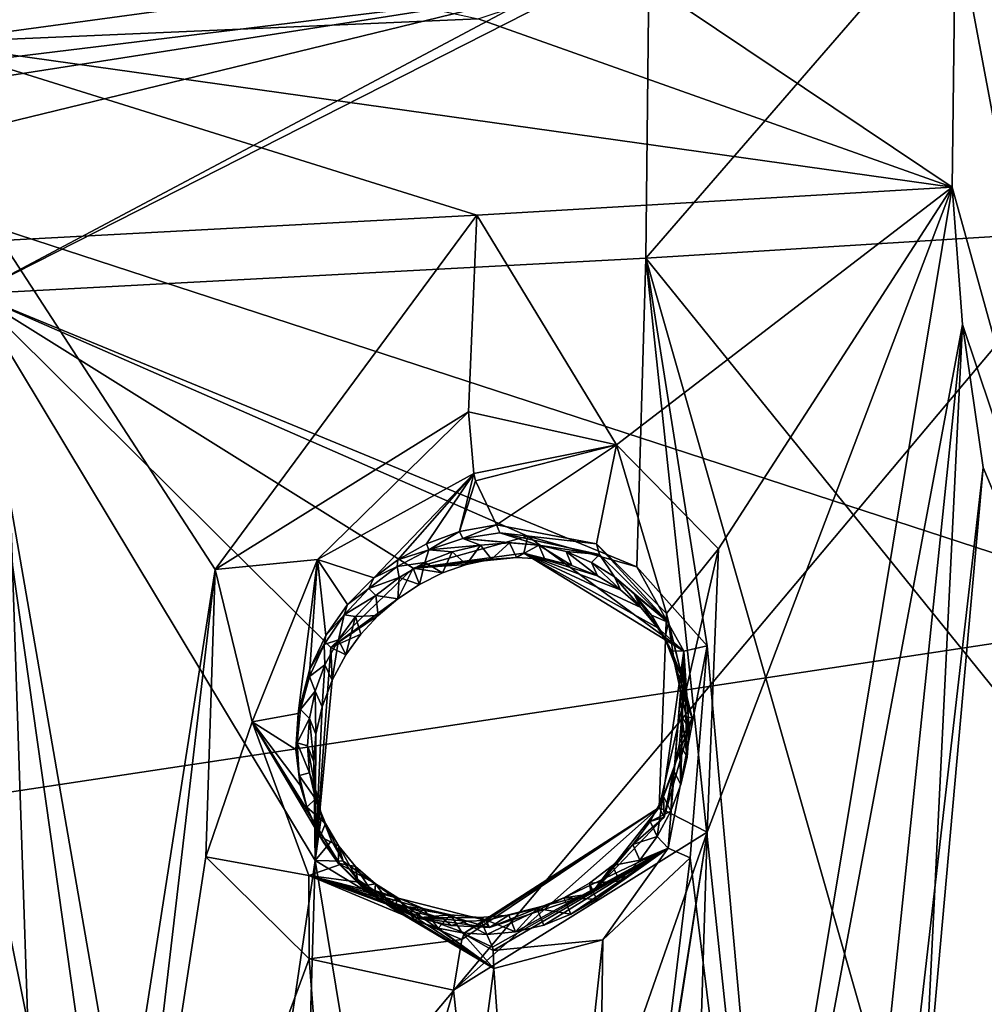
# Model space of a CAD drawing. Header units: millimetres. Extents: x -147 to 294, y -82 to 275.
# Tile 411 of 609: x 278 to 288, y 204 to 214. Entities that reach past the tile are written whole.
import ezdxf

# ---------------------------------------------------------------- set-up
doc = ezdxf.new("R2010")
doc.units = ezdxf.units.MM
doc.header["$LTSCALE"] = 67.506716
for name, color, linetype in [('1731', 7, 'CONTINUOUS'), ('1736', 7, 'CONTINUOUS'), ('1762', 7, 'CONTINUOUS'), ('1995', 7, 'CONTINUOUS'), ('2014', 7, 'CONTINUOUS'), ('2043', 7, 'CONTINUOUS'), ('2099', 7, 'CONTINUOUS'), ('2172', 7, 'CONTINUOUS'), ('2756', 7, 'CONTINUOUS'), ('2757', 7, 'CONTINUOUS'), ('2758', 7, 'CONTINUOUS'), ('2759', 7, 'CONTINUOUS'), ('2760', 7, 'CONTINUOUS'), ('2761', 7, 'CONTINUOUS'), ('2762', 7, 'CONTINUOUS'), ('2763', 7, 'CONTINUOUS'), ('2764', 7, 'CONTINUOUS'), ('601', 7, 'CONTINUOUS'), ('755', 7, 'CONTINUOUS'), ('871', 7, 'CONTINUOUS')]:
    doc.layers.add(name, color=color, linetype=linetype)

msp = doc.modelspace()

# ---------------------------------------------------------------- linework, layer by layer
at = {"layer": '1731', "linetype": 'CONTINUOUS'}
for points in [[(287.683, 215.579, -24.07), (288.062, 218.73, -23.5), (289.424, 206.298, -27.007), (287.683, 215.579, -24.07)], [(287.645, 212.72, -24.733), (287.683, 215.579, -24.07), (289.424, 206.298, -27.007), (287.645, 212.72, -24.733)], [(287.757, 211.271, -25.129), (287.645, 212.72, -24.733), (289.424, 206.298, -27.007), (287.757, 211.271, -25.129)], [(287.975, 209.76, -25.588), (287.757, 211.271, -25.129), (289.424, 206.298, -27.007), (287.975, 209.76, -25.588)], [(286.636, 198.11, -28.45), (287.975, 209.76, -25.588), (289.424, 206.298, -27.007), (286.636, 198.11, -28.45)], [(286.527, 189.848, -31.141), (286.636, 198.11, -28.45), (289.424, 206.298, -27.007), (286.527, 189.848, -31.141)]]:
    msp.add_3dface(points, dxfattribs=at)
at = {"layer": '1736', "linetype": 'CONTINUOUS'}
for points in [[(286.527, 189.848, -31.141), (289.424, 206.298, -27.007), (289.294, 204.309, -26.96), (286.527, 189.848, -31.141)], [(285.635, 185.973, -30.933), (286.527, 189.848, -31.141), (289.294, 204.309, -26.96), (285.635, 185.973, -30.933)]]:
    msp.add_3dface(points, dxfattribs=at)
at = {"layer": '1762', "linetype": 'CONTINUOUS'}
for points in [[(291.584, 212.735, -25.199), (287.245, 184.849, -31.37), (285.877, 181.472, -32.029), (291.584, 212.735, -25.199)], [(291.584, 212.735, -25.199), (285.877, 181.472, -32.029), (289.294, 204.309, -26.96), (291.584, 212.735, -25.199)], [(291.584, 212.735, -25.199), (291.125, 203.972, -27.233), (287.245, 184.849, -31.37), (291.584, 212.735, -25.199)], [(285.877, 181.472, -32.029), (284.125, 178.263, -32.607), (289.294, 204.309, -26.96), (285.877, 181.472, -32.029)], [(284.125, 178.263, -32.607), (285.635, 185.973, -30.933), (289.294, 204.309, -26.96), (284.125, 178.263, -32.607)]]:
    msp.add_3dface(points, dxfattribs=at)
at = {"layer": '1995', "linetype": 'CONTINUOUS'}
for points in [[(291.054, 203.749, -25.813), (291.505, 212.412, -23.8), (284.411, 211.971, -21.179), (291.054, 203.749, -25.813)], [(284.411, 211.971, -21.179), (277.314, 211.593, -18.824), (284.315, 208.708, -21.948), (284.411, 211.971, -21.179)], [(285.057, 207.873, -22.43), (284.411, 211.971, -21.179), (284.315, 208.708, -21.948), (285.057, 207.873, -22.43)], [(286.281, 194.331, -26.597), (289.587, 193.845, -28.015), (284.411, 211.971, -21.179), (286.281, 194.331, -26.597)], [(289.587, 193.845, -28.015), (291.054, 203.749, -25.813), (284.411, 211.971, -21.179), (289.587, 193.845, -28.015)], [(286.281, 194.331, -26.597), (284.411, 211.971, -21.179), (285.057, 207.873, -22.43), (286.281, 194.331, -26.597)], [(276.65, 209.993, -19.001), (279.631, 195.209, -23.962), (277.314, 211.593, -18.824), (276.65, 209.993, -19.001)], [(279.631, 195.209, -23.962), (279.74, 197.611, -23.308), (277.314, 211.593, -18.824), (279.631, 195.209, -23.962)], [(277.314, 211.593, -18.824), (279.74, 197.611, -23.308), (280.919, 205.605, -21.536), (277.314, 211.593, -18.824)], [(284.315, 208.708, -21.948), (277.314, 211.593, -18.824), (283.164, 209.033, -21.451), (284.315, 208.708, -21.948)], [(283.164, 209.033, -21.451), (277.314, 211.593, -18.824), (281.952, 208.695, -21.107), (283.164, 209.033, -21.451)], [(281.952, 208.695, -21.107), (277.314, 211.593, -18.824), (281.083, 207.856, -21.015), (281.952, 208.695, -21.107)], [(281.083, 207.856, -21.015), (277.314, 211.593, -18.824), (280.919, 205.605, -21.536), (281.083, 207.856, -21.015)], [(279.631, 195.209, -23.962), (276.65, 209.993, -19.001), (276.099, 201.957, -20.903), (279.631, 195.209, -23.962)], [(284.879, 205.632, -22.94), (286.281, 194.331, -26.597), (285.057, 207.873, -22.43), (284.879, 205.632, -22.94)], [(279.74, 197.611, -23.308), (280.708, 198.492, -23.389), (280.919, 205.605, -21.536), (279.74, 197.611, -23.308)], [(280.708, 198.492, -23.389), (282.044, 198.749, -23.782), (280.919, 205.605, -21.536), (280.708, 198.492, -23.389)], [(282.044, 198.749, -23.782), (282.804, 204.462, -22.496), (280.919, 205.605, -21.536), (282.044, 198.749, -23.782)], [(283.851, 197.162, -24.878), (286.281, 194.331, -26.597), (284.879, 205.632, -22.94), (283.851, 197.162, -24.878)], [(283.958, 204.768, -22.83), (283.851, 197.162, -24.878), (284.879, 205.632, -22.94), (283.958, 204.768, -22.83)], [(282.804, 204.462, -22.496), (283.246, 198.216, -24.359), (283.958, 204.768, -22.83), (282.804, 204.462, -22.496)], [(283.246, 198.216, -24.359), (283.851, 197.162, -24.878), (283.958, 204.768, -22.83), (283.246, 198.216, -24.359)], [(282.044, 198.749, -23.782), (283.246, 198.216, -24.359), (282.804, 204.462, -22.496), (282.044, 198.749, -23.782)]]:
    msp.add_3dface(points, dxfattribs=at)
at = {"layer": '2014', "linetype": 'CONTINUOUS'}
for points in [[(282.626, 212.424, -22.932), (287.645, 212.72, -24.733), (284.101, 209.998, -24.063), (282.626, 212.424, -22.932)], [(284.101, 209.998, -24.063), (287.645, 212.72, -24.733), (285.179, 208.9, -24.737), (284.101, 209.998, -24.063)], [(287.645, 212.72, -24.733), (287.757, 211.271, -25.129), (284.72, 195.055, -28.347), (287.645, 212.72, -24.733)], [(287.645, 212.72, -24.733), (284.72, 195.055, -28.347), (285.058, 205.904, -25.46), (287.645, 212.72, -24.733)], [(285.179, 208.9, -24.737), (287.645, 212.72, -24.733), (285.058, 205.904, -25.46), (285.179, 208.9, -24.737)], [(277.607, 212.159, -21.267), (282.626, 212.424, -22.932), (279.861, 208.68, -22.887), (277.607, 212.159, -21.267)], [(282.626, 212.424, -22.932), (282.539, 210.348, -23.409), (279.861, 208.68, -22.887), (282.626, 212.424, -22.932)], [(282.539, 210.348, -23.409), (282.626, 212.424, -22.932), (284.101, 209.998, -24.063), (282.539, 210.348, -23.409)], [(277.607, 212.159, -21.267), (278.102, 197.39, -25.333), (276.11, 200.275, -23.864), (277.607, 212.159, -21.267)], [(278.102, 197.39, -25.333), (277.607, 212.159, -21.267), (279.861, 208.68, -22.887), (278.102, 197.39, -25.333)], [(287.757, 211.271, -25.129), (286.055, 194.864, -28.906), (284.72, 195.055, -28.347), (287.757, 211.271, -25.129)], [(286.055, 194.864, -28.906), (287.757, 211.271, -25.129), (287.328, 202.562, -27.208), (286.055, 194.864, -28.906)], [(287.757, 211.271, -25.129), (287.975, 209.76, -25.588), (287.328, 202.562, -27.208), (287.757, 211.271, -25.129)], [(278.699, 198.736, -25.15), (278.102, 197.39, -25.333), (279.861, 208.68, -22.887), (278.699, 198.736, -25.15)], [(279.763, 205.643, -23.633), (278.699, 198.736, -25.15), (279.861, 208.68, -22.887), (279.763, 205.643, -23.633)], [(285.058, 205.904, -25.46), (282.88, 199.686, -26.343), (282.381, 204.233, -24.922), (285.058, 205.904, -25.46)], [(283.914, 198.487, -27.057), (282.88, 199.686, -26.343), (285.058, 205.904, -25.46), (283.914, 198.487, -27.057)], [(284.72, 195.055, -28.347), (283.385, 195.241, -27.802), (285.058, 205.904, -25.46), (284.72, 195.055, -28.347)], [(283.385, 195.241, -27.802), (283.914, 198.487, -27.057), (285.058, 205.904, -25.46), (283.385, 195.241, -27.802)], [(280.854, 204.565, -24.294), (278.699, 198.736, -25.15), (279.763, 205.643, -23.633), (280.854, 204.565, -24.294)], [(281.193, 200.105, -25.625), (278.699, 198.736, -25.15), (280.854, 204.565, -24.294), (281.193, 200.105, -25.625)], [(282.381, 204.233, -24.922), (281.193, 200.105, -25.625), (280.854, 204.565, -24.294), (282.381, 204.233, -24.922)], [(282.88, 199.686, -26.343), (281.193, 200.105, -25.625), (282.381, 204.233, -24.922), (282.88, 199.686, -26.343)]]:
    msp.add_3dface(points, dxfattribs=at)
at = {"layer": '2043', "linetype": 'CONTINUOUS'}
msp.add_3dface([(287.975, 209.76, -25.588), (286.636, 198.11, -28.45), (287.328, 202.562, -27.208), (287.975, 209.76, -25.588)], dxfattribs=at)
at = {"layer": '2099', "linetype": 'CONTINUOUS'}
for points in [[(287.683, 215.579, -24.07), (287.645, 212.72, -24.733), (284.217, 215.027, -22.892), (287.683, 215.579, -24.07)], [(284.217, 215.027, -22.892), (287.645, 212.72, -24.733), (282.64, 214.5, -22.443), (284.217, 215.027, -22.892)], [(276.8, 214.246, -20.505), (275.856, 214.878, -20.053), (281.108, 214.836, -21.822), (276.8, 214.246, -20.505)], [(282.64, 214.5, -22.443), (276.8, 214.246, -20.505), (281.108, 214.836, -21.822), (282.64, 214.5, -22.443)], [(287.645, 212.72, -24.733), (276.8, 214.246, -20.505), (282.64, 214.5, -22.443), (287.645, 212.72, -24.733)], [(287.645, 212.72, -24.733), (282.626, 212.424, -22.932), (276.8, 214.246, -20.505), (287.645, 212.72, -24.733)], [(282.626, 212.424, -22.932), (277.607, 212.159, -21.267), (276.8, 214.246, -20.505), (282.626, 212.424, -22.932)]]:
    msp.add_3dface(points, dxfattribs=at)
at = {"layer": '2172', "linetype": 'CONTINUOUS'}
for points in [[(284.411, 211.971, -21.179), (291.505, 212.412, -23.8), (291.316, 219.944, -21.99), (284.411, 211.971, -21.179)], [(284.411, 211.971, -21.179), (291.316, 219.944, -21.99), (284.447, 215.223, -20.424), (284.411, 211.971, -21.179)], [(283.305, 214.782, -20.114), (281.293, 215.71, -19.193), (266.779, 214.241, -15.086), (283.305, 214.782, -20.114)], [(266.779, 214.241, -15.086), (281.293, 215.71, -19.193), (268.636, 215.699, -15.26), (266.779, 214.241, -15.086)], [(277.314, 211.593, -18.824), (284.411, 211.971, -21.179), (284.447, 215.223, -20.424), (277.314, 211.593, -18.824)], [(283.305, 214.782, -20.114), (277.314, 211.593, -18.824), (284.447, 215.223, -20.424), (283.305, 214.782, -20.114)], [(275.078, 213.776, -17.593), (283.305, 214.782, -20.114), (266.779, 214.241, -15.086), (275.078, 213.776, -17.593)], [(275.078, 213.776, -17.593), (275.975, 213.634, -17.908), (283.305, 214.782, -20.114), (275.078, 213.776, -17.593)], [(275.975, 213.634, -17.908), (276.693, 213.169, -18.247), (283.305, 214.782, -20.114), (275.975, 213.634, -17.908)], [(276.693, 213.169, -18.247), (277.314, 211.593, -18.824), (283.305, 214.782, -20.114), (276.693, 213.169, -18.247)]]:
    msp.add_3dface(points, dxfattribs=at)
at = {"layer": '2756', "linetype": 'CONTINUOUS'}
for points in [[(282.539, 210.348, -23.409), (284.101, 209.998, -24.063), (282.595, 209.696, -23.356), (282.539, 210.348, -23.409)], [(282.595, 209.696, -23.356), (284.101, 209.998, -24.063), (282.612, 209.616, -23.317), (282.595, 209.696, -23.356)], [(282.612, 209.616, -23.317), (284.101, 209.998, -24.063), (282.835, 209.154, -22.746), (282.612, 209.616, -23.317)], [(282.835, 209.154, -22.746), (284.101, 209.998, -24.063), (283.888, 208.951, -23.31), (282.835, 209.154, -22.746)], [(283.888, 208.951, -23.31), (284.101, 209.998, -24.063), (284.629, 208.217, -23.865), (283.888, 208.951, -23.31)], [(284.101, 209.998, -24.063), (285.179, 208.9, -24.737), (284.629, 208.217, -23.865), (284.101, 209.998, -24.063)], [(285.179, 208.9, -24.737), (285.058, 205.904, -25.46), (284.551, 206.166, -24.37), (285.179, 208.9, -24.737)], [(284.629, 208.217, -23.865), (285.179, 208.9, -24.737), (284.551, 206.166, -24.37), (284.629, 208.217, -23.865)], [(285.058, 205.904, -25.46), (282.381, 204.233, -24.922), (284.551, 206.166, -24.37), (285.058, 205.904, -25.46)], [(284.551, 206.166, -24.37), (282.381, 204.233, -24.922), (282.466, 204.769, -24.587), (284.551, 206.166, -24.37)], [(282.496, 204.842, -24.488), (284.551, 206.166, -24.37), (282.466, 204.769, -24.587), (282.496, 204.842, -24.488)], [(282.724, 204.969, -23.805), (284.551, 206.166, -24.37), (282.496, 204.842, -24.488), (282.724, 204.969, -23.805)]]:
    msp.add_3dface(points, dxfattribs=at)
at = {"layer": '2757', "linetype": 'CONTINUOUS'}
for points in [[(279.861, 208.68, -22.887), (282.539, 210.348, -23.409), (280.944, 208.787, -22.885), (279.861, 208.68, -22.887)], [(282.539, 210.348, -23.409), (282.595, 209.696, -23.356), (280.944, 208.787, -22.885), (282.539, 210.348, -23.409)], [(280.944, 208.787, -22.885), (282.595, 209.696, -23.356), (281.539, 208.593, -22.276), (280.944, 208.787, -22.885)], [(281.539, 208.593, -22.276), (282.595, 209.696, -23.356), (281.791, 208.784, -22.345), (281.539, 208.593, -22.276)], [(281.791, 208.784, -22.345), (282.595, 209.696, -23.356), (282.093, 208.953, -22.444), (281.791, 208.784, -22.345)], [(282.093, 208.953, -22.444), (282.595, 209.696, -23.356), (282.443, 209.083, -22.577), (282.093, 208.953, -22.444)], [(282.595, 209.696, -23.356), (282.612, 209.616, -23.317), (282.443, 209.083, -22.577), (282.595, 209.696, -23.356)], [(282.612, 209.616, -23.317), (282.835, 209.154, -22.746), (282.443, 209.083, -22.577), (282.612, 209.616, -23.317)], [(280.254, 207.071, -23.035), (279.861, 208.68, -22.887), (280.944, 208.787, -22.885), (280.254, 207.071, -23.035)], [(280.254, 207.071, -23.035), (280.944, 208.787, -22.885), (280.737, 207.16, -22.279), (280.254, 207.071, -23.035)], [(280.737, 207.16, -22.279), (280.944, 208.787, -22.885), (280.862, 207.632, -22.213), (280.737, 207.16, -22.279)], [(280.862, 207.632, -22.213), (280.944, 208.787, -22.885), (281.032, 207.983, -22.199), (280.862, 207.632, -22.213)], [(281.032, 207.983, -22.199), (280.944, 208.787, -22.885), (281.261, 208.31, -22.22), (281.032, 207.983, -22.199)], [(281.261, 208.31, -22.22), (280.944, 208.787, -22.885), (281.539, 208.593, -22.276), (281.261, 208.31, -22.22)], [(279.763, 205.643, -23.633), (279.861, 208.68, -22.887), (280.254, 207.071, -23.035), (279.763, 205.643, -23.633)], [(280.713, 206.778, -22.369), (280.254, 207.071, -23.035), (280.737, 207.16, -22.279), (280.713, 206.778, -22.369)], [(280.851, 205.446, -23.726), (279.763, 205.643, -23.633), (280.254, 207.071, -23.035), (280.851, 205.446, -23.726)], [(280.851, 205.446, -23.726), (280.254, 207.071, -23.035), (281.182, 205.564, -22.914), (280.851, 205.446, -23.726)], [(281.182, 205.564, -22.914), (280.254, 207.071, -23.035), (281.01, 205.792, -22.772), (281.182, 205.564, -22.914)], [(281.01, 205.792, -22.772), (280.254, 207.071, -23.035), (280.843, 206.122, -22.606), (281.01, 205.792, -22.772)], [(280.843, 206.122, -22.606), (280.254, 207.071, -23.035), (280.759, 206.402, -22.492), (280.843, 206.122, -22.606)], [(280.759, 206.402, -22.492), (280.254, 207.071, -23.035), (280.713, 206.778, -22.369), (280.759, 206.402, -22.492)], [(280.854, 204.565, -24.294), (279.763, 205.643, -23.633), (280.851, 205.446, -23.726), (280.854, 204.565, -24.294)], [(281.377, 205.377, -23.056), (280.851, 205.446, -23.726), (281.182, 205.564, -22.914), (281.377, 205.377, -23.056)], [(282.466, 204.769, -24.587), (280.854, 204.565, -24.294), (280.851, 205.446, -23.726), (282.466, 204.769, -24.587)], [(282.724, 204.969, -23.805), (282.496, 204.842, -24.488), (280.851, 205.446, -23.726), (282.724, 204.969, -23.805)], [(282.724, 204.969, -23.805), (280.851, 205.446, -23.726), (282.523, 204.963, -23.71), (282.724, 204.969, -23.805)], [(282.496, 204.842, -24.488), (282.466, 204.769, -24.587), (280.851, 205.446, -23.726), (282.496, 204.842, -24.488)], [(282.523, 204.963, -23.71), (280.851, 205.446, -23.726), (282.278, 204.983, -23.588), (282.523, 204.963, -23.71)], [(282.278, 204.983, -23.588), (280.851, 205.446, -23.726), (281.917, 205.072, -23.393), (282.278, 204.983, -23.588)], [(281.917, 205.072, -23.393), (280.851, 205.446, -23.726), (281.665, 205.184, -23.244), (281.917, 205.072, -23.393)], [(281.665, 205.184, -23.244), (280.851, 205.446, -23.726), (281.377, 205.377, -23.056), (281.665, 205.184, -23.244)], [(282.381, 204.233, -24.922), (280.854, 204.565, -24.294), (282.466, 204.769, -24.587), (282.381, 204.233, -24.922)]]:
    msp.add_3dface(points, dxfattribs=at)
at = {"layer": '2758', "linetype": 'CONTINUOUS'}
for points in [[(282.093, 208.953, -22.444), (282.443, 209.083, -22.577), (282.118, 208.89, -22.205), (282.093, 208.953, -22.444)], [(282.118, 208.89, -22.205), (282.443, 209.083, -22.577), (282.479, 209.009, -22.304), (282.118, 208.89, -22.205)], [(282.443, 209.083, -22.577), (282.835, 209.154, -22.746), (282.479, 209.009, -22.304), (282.443, 209.083, -22.577)], [(282.479, 209.009, -22.304), (282.835, 209.154, -22.746), (282.869, 209.069, -22.428), (282.479, 209.009, -22.304)], [(281.784, 208.711, -22.133), (281.791, 208.784, -22.345), (282.118, 208.89, -22.205), (281.784, 208.711, -22.133)], [(281.791, 208.784, -22.345), (282.093, 208.953, -22.444), (282.118, 208.89, -22.205), (281.791, 208.784, -22.345)], [(281.539, 208.593, -22.276), (281.791, 208.784, -22.345), (281.784, 208.711, -22.133), (281.539, 208.593, -22.276)], [(281.486, 208.48, -22.086), (281.539, 208.593, -22.276), (281.784, 208.711, -22.133), (281.486, 208.48, -22.086)], [(281.261, 208.31, -22.22), (281.539, 208.593, -22.276), (281.486, 208.48, -22.086), (281.261, 208.31, -22.22)], [(281.223, 208.2, -22.065), (281.261, 208.31, -22.22), (281.486, 208.48, -22.086), (281.223, 208.2, -22.065)], [(281.032, 207.983, -22.199), (281.261, 208.31, -22.22), (281.223, 208.2, -22.065), (281.032, 207.983, -22.199)], [(281.014, 207.889, -22.071), (281.032, 207.983, -22.199), (281.223, 208.2, -22.065), (281.014, 207.889, -22.071)], [(280.862, 207.632, -22.213), (281.032, 207.983, -22.199), (281.014, 207.889, -22.071), (280.862, 207.632, -22.213)], [(280.858, 207.55, -22.103), (280.862, 207.632, -22.213), (281.014, 207.889, -22.071), (280.858, 207.55, -22.103)], [(280.737, 207.16, -22.279), (280.862, 207.632, -22.213), (280.763, 207.201, -22.159), (280.737, 207.16, -22.279)], [(280.763, 207.201, -22.159), (280.862, 207.632, -22.213), (280.858, 207.55, -22.103), (280.763, 207.201, -22.159)], [(280.727, 206.848, -22.237), (280.737, 207.16, -22.279), (280.763, 207.201, -22.159), (280.727, 206.848, -22.237)], [(280.713, 206.778, -22.369), (280.737, 207.16, -22.279), (280.727, 206.848, -22.237), (280.713, 206.778, -22.369)], [(280.751, 206.502, -22.335), (280.713, 206.778, -22.369), (280.727, 206.848, -22.237), (280.751, 206.502, -22.335)], [(280.759, 206.402, -22.492), (280.713, 206.778, -22.369), (280.751, 206.502, -22.335), (280.759, 206.402, -22.492)], [(280.831, 206.17, -22.448), (280.759, 206.402, -22.492), (280.751, 206.502, -22.335), (280.831, 206.17, -22.448)], [(280.843, 206.122, -22.606), (280.759, 206.402, -22.492), (280.831, 206.17, -22.448), (280.843, 206.122, -22.606)], [(280.97, 205.857, -22.578), (280.843, 206.122, -22.606), (280.831, 206.17, -22.448), (280.97, 205.857, -22.578)], [(281.01, 205.792, -22.772), (280.843, 206.122, -22.606), (280.97, 205.857, -22.578), (281.01, 205.792, -22.772)], [(281.161, 205.578, -22.717), (281.01, 205.792, -22.772), (280.97, 205.857, -22.578), (281.161, 205.578, -22.717)], [(281.182, 205.564, -22.914), (281.01, 205.792, -22.772), (281.161, 205.578, -22.717), (281.182, 205.564, -22.914)], [(281.404, 205.333, -22.866), (281.182, 205.564, -22.914), (281.161, 205.578, -22.717), (281.404, 205.333, -22.866)], [(281.377, 205.377, -23.056), (281.182, 205.564, -22.914), (281.404, 205.333, -22.866), (281.377, 205.377, -23.056)], [(281.665, 205.184, -23.244), (281.377, 205.377, -23.056), (281.681, 205.14, -23.013), (281.665, 205.184, -23.244)], [(281.681, 205.14, -23.013), (281.377, 205.377, -23.056), (281.404, 205.333, -22.866), (281.681, 205.14, -23.013)], [(281.917, 205.072, -23.393), (281.665, 205.184, -23.244), (281.993, 204.999, -23.16), (281.917, 205.072, -23.393)], [(281.993, 204.999, -23.16), (281.665, 205.184, -23.244), (281.681, 205.14, -23.013), (281.993, 204.999, -23.16)], [(282.278, 204.983, -23.588), (281.917, 205.072, -23.393), (281.993, 204.999, -23.16), (282.278, 204.983, -23.588)], [(282.354, 204.918, -23.309), (282.278, 204.983, -23.588), (281.993, 204.999, -23.16), (282.354, 204.918, -23.309)], [(282.523, 204.963, -23.71), (282.278, 204.983, -23.588), (282.354, 204.918, -23.309), (282.523, 204.963, -23.71)], [(282.76, 204.896, -23.46), (282.523, 204.963, -23.71), (282.354, 204.918, -23.309), (282.76, 204.896, -23.46)], [(282.724, 204.969, -23.805), (282.523, 204.963, -23.71), (282.76, 204.896, -23.46), (282.724, 204.969, -23.805)]]:
    msp.add_3dface(points, dxfattribs=at)
at = {"layer": '2759', "linetype": 'CONTINUOUS'}
for points in [[(282.835, 209.154, -22.746), (283.888, 208.951, -23.31), (282.869, 209.069, -22.428), (282.835, 209.154, -22.746)], [(282.869, 209.069, -22.428), (283.888, 208.951, -23.31), (283.92, 208.84, -22.865), (282.869, 209.069, -22.428)], [(283.888, 208.951, -23.31), (284.629, 208.217, -23.865), (284.651, 208.122, -23.313), (283.888, 208.951, -23.31)], [(283.92, 208.84, -22.865), (283.888, 208.951, -23.31), (284.651, 208.122, -23.313), (283.92, 208.84, -22.865)], [(284.629, 208.217, -23.865), (284.551, 206.166, -24.37), (284.9, 207.112, -23.663), (284.629, 208.217, -23.865)], [(284.651, 208.122, -23.313), (284.629, 208.217, -23.865), (284.9, 207.112, -23.663), (284.651, 208.122, -23.313)], [(284.9, 207.112, -23.663), (284.551, 206.166, -24.37), (284.606, 206.064, -23.824), (284.9, 207.112, -23.663)], [(284.551, 206.166, -24.37), (282.724, 204.969, -23.805), (283.835, 205.251, -23.754), (284.551, 206.166, -24.37)], [(284.606, 206.064, -23.824), (284.551, 206.166, -24.37), (283.835, 205.251, -23.754), (284.606, 206.064, -23.824)], [(282.724, 204.969, -23.805), (282.76, 204.896, -23.46), (283.835, 205.251, -23.754), (282.724, 204.969, -23.805)]]:
    msp.add_3dface(points, dxfattribs=at)
at = {"layer": '2760', "linetype": 'CONTINUOUS'}
for points in [[(282.118, 208.89, -22.205), (282.479, 209.009, -22.304), (282.663, 208.938, -22.387), (282.118, 208.89, -22.205)], [(282.479, 209.009, -22.304), (282.869, 209.069, -22.428), (283.28, 208.937, -22.609), (282.479, 209.009, -22.304)], [(282.97, 208.963, -22.491), (282.479, 209.009, -22.304), (283.28, 208.937, -22.609), (282.97, 208.963, -22.491)], [(282.479, 209.009, -22.304), (282.97, 208.963, -22.491), (282.663, 208.938, -22.387), (282.479, 209.009, -22.304)], [(282.869, 209.069, -22.428), (283.92, 208.84, -22.865), (283.28, 208.937, -22.609), (282.869, 209.069, -22.428)], [(281.784, 208.711, -22.133), (282.118, 208.89, -22.205), (282.078, 208.753, -22.226), (281.784, 208.711, -22.133)], [(282.078, 208.753, -22.226), (282.118, 208.89, -22.205), (282.367, 208.868, -22.299), (282.078, 208.753, -22.226)], [(282.367, 208.868, -22.299), (282.118, 208.89, -22.205), (282.663, 208.938, -22.387), (282.367, 208.868, -22.299)], [(283.28, 208.937, -22.609), (283.92, 208.84, -22.865), (283.569, 208.869, -22.73), (283.28, 208.937, -22.609)], [(283.569, 208.869, -22.73), (283.92, 208.84, -22.865), (283.836, 208.756, -22.855), (283.569, 208.869, -22.73)], [(283.836, 208.756, -22.855), (283.92, 208.84, -22.865), (284.079, 208.603, -22.982), (283.836, 208.756, -22.855)], [(283.92, 208.84, -22.865), (284.651, 208.122, -23.313), (284.079, 208.603, -22.982), (283.92, 208.84, -22.865)], [(281.486, 208.48, -22.086), (281.784, 208.711, -22.133), (281.804, 208.597, -22.169), (281.486, 208.48, -22.086)], [(281.804, 208.597, -22.169), (281.784, 208.711, -22.133), (282.078, 208.753, -22.226), (281.804, 208.597, -22.169)], [(281.56, 208.406, -22.131), (281.486, 208.48, -22.086), (281.804, 208.597, -22.169), (281.56, 208.406, -22.131)], [(284.079, 208.603, -22.982), (284.651, 208.122, -23.313), (284.291, 208.417, -23.106), (284.079, 208.603, -22.982)], [(281.223, 208.2, -22.065), (281.486, 208.48, -22.086), (281.56, 208.406, -22.131), (281.223, 208.2, -22.065)], [(281.345, 208.183, -22.112), (281.223, 208.2, -22.065), (281.56, 208.406, -22.131), (281.345, 208.183, -22.112)], [(284.291, 208.417, -23.106), (284.651, 208.122, -23.313), (284.47, 208.198, -23.227), (284.291, 208.417, -23.106)], [(281.014, 207.889, -22.071), (281.223, 208.2, -22.065), (281.166, 207.938, -22.111), (281.014, 207.889, -22.071)], [(281.166, 207.938, -22.111), (281.223, 208.2, -22.065), (281.345, 208.183, -22.112), (281.166, 207.938, -22.111)], [(284.47, 208.198, -23.227), (284.651, 208.122, -23.313), (284.61, 207.956, -23.34), (284.47, 208.198, -23.227)], [(284.61, 207.956, -23.34), (284.651, 208.122, -23.313), (284.712, 207.691, -23.445), (284.61, 207.956, -23.34)], [(284.651, 208.122, -23.313), (284.9, 207.112, -23.663), (284.712, 207.691, -23.445), (284.651, 208.122, -23.313)], [(281.022, 207.672, -22.129), (281.014, 207.889, -22.071), (281.166, 207.938, -22.111), (281.022, 207.672, -22.129)], [(280.858, 207.55, -22.103), (281.014, 207.889, -22.071), (281.022, 207.672, -22.129), (280.858, 207.55, -22.103)], [(280.92, 207.395, -22.164), (280.858, 207.55, -22.103), (281.022, 207.672, -22.129), (280.92, 207.395, -22.164)], [(284.712, 207.691, -23.445), (284.9, 207.112, -23.663), (284.772, 207.416, -23.538), (284.712, 207.691, -23.445)], [(280.763, 207.201, -22.159), (280.858, 207.55, -22.103), (280.92, 207.395, -22.164), (280.763, 207.201, -22.159)], [(284.772, 207.416, -23.538), (284.9, 207.112, -23.663), (284.791, 207.129, -23.618), (284.772, 207.416, -23.538)], [(280.857, 207.106, -22.216), (280.763, 207.201, -22.159), (280.92, 207.395, -22.164), (280.857, 207.106, -22.216)], [(280.727, 206.848, -22.237), (280.763, 207.201, -22.159), (280.857, 207.106, -22.216), (280.727, 206.848, -22.237)], [(280.837, 206.818, -22.283), (280.727, 206.848, -22.237), (280.857, 207.106, -22.216), (280.837, 206.818, -22.283)], [(284.9, 207.112, -23.663), (284.606, 206.064, -23.824), (284.768, 206.842, -23.683), (284.9, 207.112, -23.663)], [(284.791, 207.129, -23.618), (284.9, 207.112, -23.663), (284.768, 206.842, -23.683), (284.791, 207.129, -23.618)], [(280.751, 206.502, -22.335), (280.727, 206.848, -22.237), (280.859, 206.53, -22.365), (280.751, 206.502, -22.335)], [(280.859, 206.53, -22.365), (280.727, 206.848, -22.237), (280.837, 206.818, -22.283), (280.859, 206.53, -22.365)], [(284.768, 206.842, -23.683), (284.606, 206.064, -23.824), (284.703, 206.556, -23.733), (284.768, 206.842, -23.683)], [(280.922, 206.256, -22.458), (280.751, 206.502, -22.335), (280.859, 206.53, -22.365), (280.922, 206.256, -22.458)], [(280.831, 206.17, -22.448), (280.751, 206.502, -22.335), (280.922, 206.256, -22.458), (280.831, 206.17, -22.448)], [(284.703, 206.556, -23.733), (284.606, 206.064, -23.824), (284.599, 206.281, -23.765), (284.703, 206.556, -23.733)], [(284.599, 206.281, -23.765), (284.606, 206.064, -23.824), (284.455, 206.017, -23.781), (284.599, 206.281, -23.765)], [(281.026, 205.995, -22.561), (280.831, 206.17, -22.448), (280.922, 206.256, -22.458), (281.026, 205.995, -22.561)], [(280.97, 205.857, -22.578), (280.831, 206.17, -22.448), (281.026, 205.995, -22.561), (280.97, 205.857, -22.578)], [(284.606, 206.064, -23.824), (283.835, 205.251, -23.754), (284.275, 205.774, -23.778), (284.606, 206.064, -23.824)], [(284.455, 206.017, -23.781), (284.606, 206.064, -23.824), (284.275, 205.774, -23.778), (284.455, 206.017, -23.781)], [(281.167, 205.757, -22.672), (280.97, 205.857, -22.578), (281.026, 205.995, -22.561), (281.167, 205.757, -22.672)], [(281.161, 205.578, -22.717), (280.97, 205.857, -22.578), (281.167, 205.757, -22.672), (281.161, 205.578, -22.717)], [(281.345, 205.542, -22.79), (281.161, 205.578, -22.717), (281.167, 205.757, -22.672), (281.345, 205.542, -22.79)], [(284.275, 205.774, -23.778), (283.835, 205.251, -23.754), (284.06, 205.553, -23.757), (284.275, 205.774, -23.778)], [(281.404, 205.333, -22.866), (281.161, 205.578, -22.717), (281.554, 205.359, -22.911), (281.404, 205.333, -22.866)], [(281.554, 205.359, -22.911), (281.161, 205.578, -22.717), (281.345, 205.542, -22.79), (281.554, 205.359, -22.911)], [(284.06, 205.553, -23.757), (283.835, 205.251, -23.754), (283.817, 205.365, -23.718), (284.06, 205.553, -23.757)], [(281.793, 205.209, -23.035), (281.404, 205.333, -22.866), (281.554, 205.359, -22.911), (281.793, 205.209, -23.035)], [(281.681, 205.14, -23.013), (281.404, 205.333, -22.866), (281.793, 205.209, -23.035), (281.681, 205.14, -23.013)], [(283.817, 205.365, -23.718), (283.835, 205.251, -23.754), (283.545, 205.21, -23.66), (283.817, 205.365, -23.718)], [(283.835, 205.251, -23.754), (282.76, 204.896, -23.46), (283.545, 205.21, -23.66), (283.835, 205.251, -23.754)], [(282.058, 205.098, -23.157), (281.681, 205.14, -23.013), (281.793, 205.209, -23.035), (282.058, 205.098, -23.157)], [(281.993, 204.999, -23.16), (281.681, 205.14, -23.013), (282.346, 205.029, -23.277), (281.993, 204.999, -23.16)], [(282.346, 205.029, -23.277), (281.681, 205.14, -23.013), (282.058, 205.098, -23.157), (282.346, 205.029, -23.277)], [(283.545, 205.21, -23.66), (282.76, 204.896, -23.46), (283.258, 205.096, -23.586), (283.545, 205.21, -23.66)], [(282.659, 205.003, -23.396), (281.993, 204.999, -23.16), (282.346, 205.029, -23.277), (282.659, 205.003, -23.396)], [(282.964, 205.028, -23.498), (282.76, 204.896, -23.46), (282.659, 205.003, -23.396), (282.964, 205.028, -23.498)], [(283.258, 205.096, -23.586), (282.76, 204.896, -23.46), (282.964, 205.028, -23.498), (283.258, 205.096, -23.586)], [(282.76, 204.896, -23.46), (281.993, 204.999, -23.16), (282.659, 205.003, -23.396), (282.76, 204.896, -23.46)], [(282.76, 204.896, -23.46), (282.354, 204.918, -23.309), (281.993, 204.999, -23.16), (282.76, 204.896, -23.46)]]:
    msp.add_3dface(points, dxfattribs=at)
at = {"layer": '2761', "linetype": 'CONTINUOUS'}
for points in [[(282.97, 208.963, -22.491), (283.28, 208.937, -22.609), (283.044, 208.809, -21.788), (282.97, 208.963, -22.491)], [(283.044, 208.809, -21.788), (283.28, 208.937, -22.609), (283.343, 208.789, -21.912), (283.044, 208.809, -21.788)], [(283.28, 208.937, -22.609), (283.569, 208.869, -22.73), (283.63, 208.724, -22.043), (283.28, 208.937, -22.609)], [(283.343, 208.789, -21.912), (283.28, 208.937, -22.609), (283.63, 208.724, -22.043), (283.343, 208.789, -21.912)], [(283.569, 208.869, -22.73), (283.836, 208.756, -22.855), (283.899, 208.614, -22.178), (283.569, 208.869, -22.73)], [(283.63, 208.724, -22.043), (283.569, 208.869, -22.73), (283.899, 208.614, -22.178), (283.63, 208.724, -22.043)], [(283.836, 208.756, -22.855), (284.079, 208.603, -22.982), (284.144, 208.465, -22.315), (283.836, 208.756, -22.855)], [(283.899, 208.614, -22.178), (283.836, 208.756, -22.855), (284.144, 208.465, -22.315), (283.899, 208.614, -22.178)], [(284.079, 208.603, -22.982), (284.291, 208.417, -23.106), (284.359, 208.279, -22.449), (284.079, 208.603, -22.982)], [(284.144, 208.465, -22.315), (284.079, 208.603, -22.982), (284.359, 208.279, -22.449), (284.144, 208.465, -22.315)], [(284.291, 208.417, -23.106), (284.47, 208.198, -23.227), (284.539, 208.063, -22.577), (284.291, 208.417, -23.106)], [(284.359, 208.279, -22.449), (284.291, 208.417, -23.106), (284.539, 208.063, -22.577), (284.359, 208.279, -22.449)], [(284.47, 208.198, -23.227), (284.61, 207.956, -23.34), (284.682, 207.821, -22.698), (284.47, 208.198, -23.227)], [(284.539, 208.063, -22.577), (284.47, 208.198, -23.227), (284.682, 207.821, -22.698), (284.539, 208.063, -22.577)], [(284.61, 207.956, -23.34), (284.712, 207.691, -23.445), (284.786, 207.556, -22.808), (284.61, 207.956, -23.34)], [(284.682, 207.821, -22.698), (284.61, 207.956, -23.34), (284.786, 207.556, -22.808), (284.682, 207.821, -22.698)], [(284.712, 207.691, -23.445), (284.772, 207.416, -23.538), (284.849, 207.277, -22.905), (284.712, 207.691, -23.445)], [(284.786, 207.556, -22.808), (284.712, 207.691, -23.445), (284.849, 207.277, -22.905), (284.786, 207.556, -22.808)], [(284.772, 207.416, -23.538), (284.791, 207.129, -23.618), (284.869, 206.989, -22.988), (284.772, 207.416, -23.538)], [(284.849, 207.277, -22.905), (284.772, 207.416, -23.538), (284.869, 206.989, -22.988), (284.849, 207.277, -22.905)], [(284.791, 207.129, -23.618), (284.768, 206.842, -23.683), (284.846, 206.697, -23.055), (284.791, 207.129, -23.618)], [(284.869, 206.989, -22.988), (284.791, 207.129, -23.618), (284.846, 206.697, -23.055), (284.869, 206.989, -22.988)], [(284.768, 206.842, -23.683), (284.703, 206.556, -23.733), (284.782, 206.407, -23.104), (284.768, 206.842, -23.683)], [(284.846, 206.697, -23.055), (284.768, 206.842, -23.683), (284.782, 206.407, -23.104), (284.846, 206.697, -23.055)], [(284.703, 206.556, -23.733), (284.599, 206.281, -23.765), (284.676, 206.126, -23.134), (284.703, 206.556, -23.733)], [(284.782, 206.407, -23.104), (284.703, 206.556, -23.733), (284.676, 206.126, -23.134), (284.782, 206.407, -23.104)], [(284.599, 206.281, -23.765), (284.455, 206.017, -23.781), (284.676, 206.126, -23.134), (284.599, 206.281, -23.765)], [(284.676, 206.126, -23.134), (284.455, 206.017, -23.781), (284.531, 205.858, -23.145), (284.676, 206.126, -23.134)], [(284.455, 206.017, -23.781), (284.275, 205.774, -23.778), (284.531, 205.858, -23.145), (284.455, 206.017, -23.781)], [(284.531, 205.858, -23.145), (284.275, 205.774, -23.778), (284.348, 205.609, -23.137), (284.531, 205.858, -23.145)], [(284.275, 205.774, -23.778), (284.06, 205.553, -23.757), (284.348, 205.609, -23.137), (284.275, 205.774, -23.778)], [(284.06, 205.553, -23.757), (283.817, 205.365, -23.718), (284.133, 205.387, -23.108), (284.06, 205.553, -23.757)], [(284.348, 205.609, -23.137), (284.06, 205.553, -23.757), (284.133, 205.387, -23.108), (284.348, 205.609, -23.137)], [(283.817, 205.365, -23.718), (283.545, 205.21, -23.66), (283.889, 205.195, -23.061), (283.817, 205.365, -23.718)], [(284.133, 205.387, -23.108), (283.817, 205.365, -23.718), (283.889, 205.195, -23.061), (284.133, 205.387, -23.108)], [(283.545, 205.21, -23.66), (283.258, 205.096, -23.586), (283.62, 205.039, -22.994), (283.545, 205.21, -23.66)], [(283.889, 205.195, -23.061), (283.545, 205.21, -23.66), (283.62, 205.039, -22.994), (283.889, 205.195, -23.061)], [(282.964, 205.028, -23.498), (282.659, 205.003, -23.396), (283.034, 204.851, -22.811), (282.964, 205.028, -23.498)], [(283.258, 205.096, -23.586), (282.964, 205.028, -23.498), (283.034, 204.851, -22.811), (283.258, 205.096, -23.586)], [(283.332, 204.923, -22.91), (283.258, 205.096, -23.586), (283.034, 204.851, -22.811), (283.332, 204.923, -22.91)], [(283.62, 205.039, -22.994), (283.258, 205.096, -23.586), (283.332, 204.923, -22.91), (283.62, 205.039, -22.994)], [(283.034, 204.851, -22.811), (282.659, 205.003, -23.396), (282.732, 204.824, -22.699), (283.034, 204.851, -22.811)]]:
    msp.add_3dface(points, dxfattribs=at)
at = {"layer": '2762', "linetype": 'CONTINUOUS'}
for points in [[(284.811, 207.819, -22.469), (283.164, 209.033, -21.451), (283.122, 208.852, -21.57), (284.811, 207.819, -22.469)], [(284.315, 208.708, -21.948), (283.164, 209.033, -21.451), (284.811, 207.819, -22.469), (284.315, 208.708, -21.948)], [(283.044, 208.809, -21.788), (283.343, 208.789, -21.912), (283.122, 208.852, -21.57), (283.044, 208.809, -21.788)], [(283.343, 208.789, -21.912), (283.63, 208.724, -22.043), (283.122, 208.852, -21.57), (283.343, 208.789, -21.912)], [(283.63, 208.724, -22.043), (283.899, 208.614, -22.178), (283.122, 208.852, -21.57), (283.63, 208.724, -22.043)], [(283.899, 208.614, -22.178), (284.144, 208.465, -22.315), (283.122, 208.852, -21.57), (283.899, 208.614, -22.178)], [(284.144, 208.465, -22.315), (284.359, 208.279, -22.449), (283.122, 208.852, -21.57), (284.144, 208.465, -22.315)], [(284.359, 208.279, -22.449), (284.539, 208.063, -22.577), (283.122, 208.852, -21.57), (284.359, 208.279, -22.449)], [(284.539, 208.063, -22.577), (284.811, 207.819, -22.469), (283.122, 208.852, -21.57), (284.539, 208.063, -22.577)], [(285.057, 207.873, -22.43), (284.315, 208.708, -21.948), (284.811, 207.819, -22.469), (285.057, 207.873, -22.43)], [(284.539, 208.063, -22.577), (284.682, 207.821, -22.698), (284.811, 207.819, -22.469), (284.539, 208.063, -22.577)], [(284.879, 205.632, -22.94), (285.057, 207.873, -22.43), (284.647, 205.736, -22.943), (284.879, 205.632, -22.94)], [(284.647, 205.736, -22.943), (285.057, 207.873, -22.43), (284.811, 207.819, -22.469), (284.647, 205.736, -22.943)], [(284.676, 206.126, -23.134), (284.531, 205.858, -23.145), (284.811, 207.819, -22.469), (284.676, 206.126, -23.134)], [(284.531, 205.858, -23.145), (284.647, 205.736, -22.943), (284.811, 207.819, -22.469), (284.531, 205.858, -23.145)], [(284.782, 206.407, -23.104), (284.676, 206.126, -23.134), (284.811, 207.819, -22.469), (284.782, 206.407, -23.104)], [(284.682, 207.821, -22.698), (284.786, 207.556, -22.808), (284.811, 207.819, -22.469), (284.682, 207.821, -22.698)], [(284.846, 206.697, -23.055), (284.782, 206.407, -23.104), (284.811, 207.819, -22.469), (284.846, 206.697, -23.055)], [(284.786, 207.556, -22.808), (284.849, 207.277, -22.905), (284.811, 207.819, -22.469), (284.786, 207.556, -22.808)], [(284.849, 207.277, -22.905), (284.869, 206.989, -22.988), (284.811, 207.819, -22.469), (284.849, 207.277, -22.905)], [(284.869, 206.989, -22.988), (284.846, 206.697, -23.055), (284.811, 207.819, -22.469), (284.869, 206.989, -22.988)], [(284.531, 205.858, -23.145), (284.348, 205.609, -23.137), (284.647, 205.736, -22.943), (284.531, 205.858, -23.145)], [(283.034, 204.851, -22.811), (282.732, 204.824, -22.699), (284.647, 205.736, -22.943), (283.034, 204.851, -22.811)], [(284.647, 205.736, -22.943), (282.732, 204.824, -22.699), (282.793, 204.688, -22.528), (284.647, 205.736, -22.943)], [(282.799, 204.653, -22.511), (284.647, 205.736, -22.943), (282.793, 204.688, -22.528), (282.799, 204.653, -22.511)], [(282.799, 204.653, -22.511), (283.958, 204.768, -22.83), (284.647, 205.736, -22.943), (282.799, 204.653, -22.511)], [(283.332, 204.923, -22.91), (283.034, 204.851, -22.811), (284.647, 205.736, -22.943), (283.332, 204.923, -22.91)], [(283.62, 205.039, -22.994), (283.332, 204.923, -22.91), (284.647, 205.736, -22.943), (283.62, 205.039, -22.994)], [(283.889, 205.195, -23.061), (283.62, 205.039, -22.994), (284.647, 205.736, -22.943), (283.889, 205.195, -23.061)], [(284.133, 205.387, -23.108), (283.889, 205.195, -23.061), (284.647, 205.736, -22.943), (284.133, 205.387, -23.108)], [(283.958, 204.768, -22.83), (284.879, 205.632, -22.94), (284.647, 205.736, -22.943), (283.958, 204.768, -22.83)], [(284.348, 205.609, -23.137), (284.133, 205.387, -23.108), (284.647, 205.736, -22.943), (284.348, 205.609, -23.137)], [(282.804, 204.462, -22.496), (283.958, 204.768, -22.83), (282.799, 204.653, -22.511), (282.804, 204.462, -22.496)]]:
    msp.add_3dface(points, dxfattribs=at)
at = {"layer": '2763', "linetype": 'CONTINUOUS'}
for points in [[(283.164, 209.033, -21.451), (281.952, 208.695, -21.107), (283.122, 208.852, -21.57), (283.164, 209.033, -21.451)], [(281.952, 208.695, -21.107), (283.044, 208.809, -21.788), (283.122, 208.852, -21.57), (281.952, 208.695, -21.107)], [(283.044, 208.809, -21.788), (281.952, 208.695, -21.107), (282.78, 208.788, -21.689), (283.044, 208.809, -21.788)], [(282.78, 208.788, -21.689), (281.952, 208.695, -21.107), (282.518, 208.733, -21.6), (282.78, 208.788, -21.689)], [(281.952, 208.695, -21.107), (281.083, 207.856, -21.015), (281.791, 208.372, -21.409), (281.952, 208.695, -21.107)], [(282.019, 208.522, -21.459), (281.952, 208.695, -21.107), (281.791, 208.372, -21.409), (282.019, 208.522, -21.459)], [(282.518, 208.733, -21.6), (281.952, 208.695, -21.107), (282.263, 208.644, -21.523), (282.518, 208.733, -21.6)], [(282.263, 208.644, -21.523), (281.952, 208.695, -21.107), (282.019, 208.522, -21.459), (282.263, 208.644, -21.523)], [(281.791, 208.372, -21.409), (281.083, 207.856, -21.015), (281.585, 208.196, -21.374), (281.791, 208.372, -21.409)], [(281.585, 208.196, -21.374), (281.083, 207.856, -21.015), (281.402, 207.997, -21.354), (281.585, 208.196, -21.374)], [(281.402, 207.997, -21.354), (281.083, 207.856, -21.015), (281.243, 207.779, -21.349), (281.402, 207.997, -21.354)], [(281.083, 207.856, -21.015), (280.919, 205.605, -21.536), (281.097, 207.512, -21.362), (281.083, 207.856, -21.015)], [(281.243, 207.779, -21.349), (281.083, 207.856, -21.015), (281.097, 207.512, -21.362), (281.243, 207.779, -21.349)], [(281.097, 207.512, -21.362), (280.919, 205.605, -21.536), (280.991, 207.23, -21.393), (281.097, 207.512, -21.362)], [(280.991, 207.23, -21.393), (280.919, 205.605, -21.536), (280.926, 206.94, -21.444), (280.991, 207.23, -21.393)], [(280.926, 206.94, -21.444), (280.919, 205.605, -21.536), (280.904, 206.648, -21.511), (280.926, 206.94, -21.444)], [(280.904, 206.648, -21.511), (280.919, 205.605, -21.536), (280.923, 206.359, -21.594), (280.904, 206.648, -21.511)], [(280.923, 206.359, -21.594), (280.919, 205.605, -21.536), (280.986, 206.079, -21.691), (280.923, 206.359, -21.594)], [(280.986, 206.079, -21.691), (280.919, 205.605, -21.536), (281.091, 205.813, -21.8), (280.986, 206.079, -21.691)], [(281.091, 205.813, -21.8), (280.919, 205.605, -21.536), (281.215, 205.599, -21.904), (281.091, 205.813, -21.8)], [(280.919, 205.605, -21.536), (282.804, 204.462, -22.496), (281.215, 205.599, -21.904), (280.919, 205.605, -21.536)], [(281.215, 205.599, -21.904), (282.804, 204.462, -22.496), (281.367, 205.405, -22.014), (281.215, 205.599, -21.904)], [(281.367, 205.405, -22.014), (282.804, 204.462, -22.496), (281.546, 205.233, -22.128), (281.367, 205.405, -22.014)], [(281.546, 205.233, -22.128), (282.804, 204.462, -22.496), (281.751, 205.088, -22.245), (281.546, 205.233, -22.128)], [(281.751, 205.088, -22.245), (282.804, 204.462, -22.496), (281.975, 204.972, -22.363), (281.751, 205.088, -22.245)], [(281.975, 204.972, -22.363), (282.804, 204.462, -22.496), (282.216, 204.888, -22.479), (281.975, 204.972, -22.363)], [(282.216, 204.888, -22.479), (282.804, 204.462, -22.496), (282.47, 204.839, -22.592), (282.216, 204.888, -22.479)], [(282.804, 204.462, -22.496), (282.799, 204.653, -22.511), (282.47, 204.839, -22.592), (282.804, 204.462, -22.496)], [(282.793, 204.688, -22.528), (282.732, 204.824, -22.699), (282.47, 204.839, -22.592), (282.793, 204.688, -22.528)], [(282.799, 204.653, -22.511), (282.793, 204.688, -22.528), (282.47, 204.839, -22.592), (282.799, 204.653, -22.511)]]:
    msp.add_3dface(points, dxfattribs=at)
at = {"layer": '2764', "linetype": 'CONTINUOUS'}
for points in [[(282.078, 208.753, -22.226), (282.367, 208.868, -22.299), (282.263, 208.644, -21.523), (282.078, 208.753, -22.226)], [(282.367, 208.868, -22.299), (282.518, 208.733, -21.6), (282.263, 208.644, -21.523), (282.367, 208.868, -22.299)], [(282.367, 208.868, -22.299), (282.663, 208.938, -22.387), (282.518, 208.733, -21.6), (282.367, 208.868, -22.299)], [(282.663, 208.938, -22.387), (282.78, 208.788, -21.689), (282.518, 208.733, -21.6), (282.663, 208.938, -22.387)], [(282.663, 208.938, -22.387), (282.97, 208.963, -22.491), (282.78, 208.788, -21.689), (282.663, 208.938, -22.387)], [(282.97, 208.963, -22.491), (283.044, 208.809, -21.788), (282.78, 208.788, -21.689), (282.97, 208.963, -22.491)], [(281.804, 208.597, -22.169), (282.078, 208.753, -22.226), (282.019, 208.522, -21.459), (281.804, 208.597, -22.169)], [(282.078, 208.753, -22.226), (282.263, 208.644, -21.523), (282.019, 208.522, -21.459), (282.078, 208.753, -22.226)], [(281.56, 208.406, -22.131), (281.804, 208.597, -22.169), (281.791, 208.372, -21.409), (281.56, 208.406, -22.131)], [(281.804, 208.597, -22.169), (282.019, 208.522, -21.459), (281.791, 208.372, -21.409), (281.804, 208.597, -22.169)], [(281.345, 208.183, -22.112), (281.56, 208.406, -22.131), (281.585, 208.196, -21.374), (281.345, 208.183, -22.112)], [(281.56, 208.406, -22.131), (281.791, 208.372, -21.409), (281.585, 208.196, -21.374), (281.56, 208.406, -22.131)], [(281.166, 207.938, -22.111), (281.345, 208.183, -22.112), (281.243, 207.779, -21.349), (281.166, 207.938, -22.111)], [(281.345, 208.183, -22.112), (281.402, 207.997, -21.354), (281.243, 207.779, -21.349), (281.345, 208.183, -22.112)], [(281.345, 208.183, -22.112), (281.585, 208.196, -21.374), (281.402, 207.997, -21.354), (281.345, 208.183, -22.112)], [(281.022, 207.672, -22.129), (281.166, 207.938, -22.111), (281.097, 207.512, -21.362), (281.022, 207.672, -22.129)], [(281.166, 207.938, -22.111), (281.243, 207.779, -21.349), (281.097, 207.512, -21.362), (281.166, 207.938, -22.111)], [(280.92, 207.395, -22.164), (281.022, 207.672, -22.129), (280.991, 207.23, -21.393), (280.92, 207.395, -22.164)], [(281.022, 207.672, -22.129), (281.097, 207.512, -21.362), (280.991, 207.23, -21.393), (281.022, 207.672, -22.129)], [(280.857, 207.106, -22.216), (280.92, 207.395, -22.164), (280.926, 206.94, -21.444), (280.857, 207.106, -22.216)], [(280.92, 207.395, -22.164), (280.991, 207.23, -21.393), (280.926, 206.94, -21.444), (280.92, 207.395, -22.164)], [(280.837, 206.818, -22.283), (280.857, 207.106, -22.216), (280.904, 206.648, -21.511), (280.837, 206.818, -22.283)], [(280.857, 207.106, -22.216), (280.926, 206.94, -21.444), (280.904, 206.648, -21.511), (280.857, 207.106, -22.216)], [(280.859, 206.53, -22.365), (280.837, 206.818, -22.283), (280.923, 206.359, -21.594), (280.859, 206.53, -22.365)], [(280.837, 206.818, -22.283), (280.904, 206.648, -21.511), (280.923, 206.359, -21.594), (280.837, 206.818, -22.283)], [(280.922, 206.256, -22.458), (280.859, 206.53, -22.365), (280.986, 206.079, -21.691), (280.922, 206.256, -22.458)], [(280.859, 206.53, -22.365), (280.923, 206.359, -21.594), (280.986, 206.079, -21.691), (280.859, 206.53, -22.365)], [(281.026, 205.995, -22.561), (280.922, 206.256, -22.458), (281.091, 205.813, -21.8), (281.026, 205.995, -22.561)], [(280.922, 206.256, -22.458), (280.986, 206.079, -21.691), (281.091, 205.813, -21.8), (280.922, 206.256, -22.458)], [(281.167, 205.757, -22.672), (281.026, 205.995, -22.561), (281.215, 205.599, -21.904), (281.167, 205.757, -22.672)], [(281.026, 205.995, -22.561), (281.091, 205.813, -21.8), (281.215, 205.599, -21.904), (281.026, 205.995, -22.561)], [(281.345, 205.542, -22.79), (281.167, 205.757, -22.672), (281.367, 205.405, -22.014), (281.345, 205.542, -22.79)], [(281.167, 205.757, -22.672), (281.215, 205.599, -21.904), (281.367, 205.405, -22.014), (281.167, 205.757, -22.672)], [(281.554, 205.359, -22.911), (281.345, 205.542, -22.79), (281.546, 205.233, -22.128), (281.554, 205.359, -22.911)], [(281.345, 205.542, -22.79), (281.367, 205.405, -22.014), (281.546, 205.233, -22.128), (281.345, 205.542, -22.79)], [(281.554, 205.359, -22.911), (281.546, 205.233, -22.128), (281.751, 205.088, -22.245), (281.554, 205.359, -22.911)], [(281.793, 205.209, -23.035), (281.554, 205.359, -22.911), (281.751, 205.088, -22.245), (281.793, 205.209, -23.035)], [(281.793, 205.209, -23.035), (281.751, 205.088, -22.245), (281.975, 204.972, -22.363), (281.793, 205.209, -23.035)], [(282.058, 205.098, -23.157), (281.793, 205.209, -23.035), (281.975, 204.972, -22.363), (282.058, 205.098, -23.157)], [(282.058, 205.098, -23.157), (281.975, 204.972, -22.363), (282.216, 204.888, -22.479), (282.058, 205.098, -23.157)], [(282.346, 205.029, -23.277), (282.058, 205.098, -23.157), (282.216, 204.888, -22.479), (282.346, 205.029, -23.277)], [(282.346, 205.029, -23.277), (282.216, 204.888, -22.479), (282.47, 204.839, -22.592), (282.346, 205.029, -23.277)], [(282.659, 205.003, -23.396), (282.346, 205.029, -23.277), (282.732, 204.824, -22.699), (282.659, 205.003, -23.396)], [(282.732, 204.824, -22.699), (282.346, 205.029, -23.277), (282.47, 204.839, -22.592), (282.732, 204.824, -22.699)]]:
    msp.add_3dface(points, dxfattribs=at)
at = {"layer": '601', "linetype": 'CONTINUOUS'}
for points in [[(281.538, 186.589, -45.229), (282.634, 188.282, -44.855), (290.083, 208.202, -40.991), (281.538, 186.589, -45.229)], [(282.634, 188.282, -44.855), (287.482, 198.093, -42.547), (290.083, 208.202, -40.991), (282.634, 188.282, -44.855)], [(287.482, 198.093, -42.547), (287.996, 199.485, -42.143), (290.083, 208.202, -40.991), (287.482, 198.093, -42.547)]]:
    msp.add_3dface(points, dxfattribs=at)
at = {"layer": '755', "linetype": 'CONTINUOUS'}
for points in [[(262.898, 217.597, -42.846), (292.603, 216.403, -40.896), (273.945, 194.19, -47.404), (262.898, 217.597, -42.846)], [(292.603, 216.403, -40.896), (291.336, 202.425, -44.087), (273.945, 194.19, -47.404), (292.603, 216.403, -40.896)]]:
    msp.add_3dface(points, dxfattribs=at)
at = {"layer": '871', "linetype": 'CONTINUOUS'}
for points in [[(290.083, 208.202, -40.991), (288.842, 231.865, -35.236), (262.108, 217.339, -41.339), (290.083, 208.202, -40.991)], [(258.048, 203.356, -44.235), (290.083, 208.202, -40.991), (262.108, 217.339, -41.339), (258.048, 203.356, -44.235)], [(281.538, 186.589, -45.229), (290.083, 208.202, -40.991), (258.048, 203.356, -44.235), (281.538, 186.589, -45.229)]]:
    msp.add_3dface(points, dxfattribs=at)

doc.saveas('drawing.dxf')
